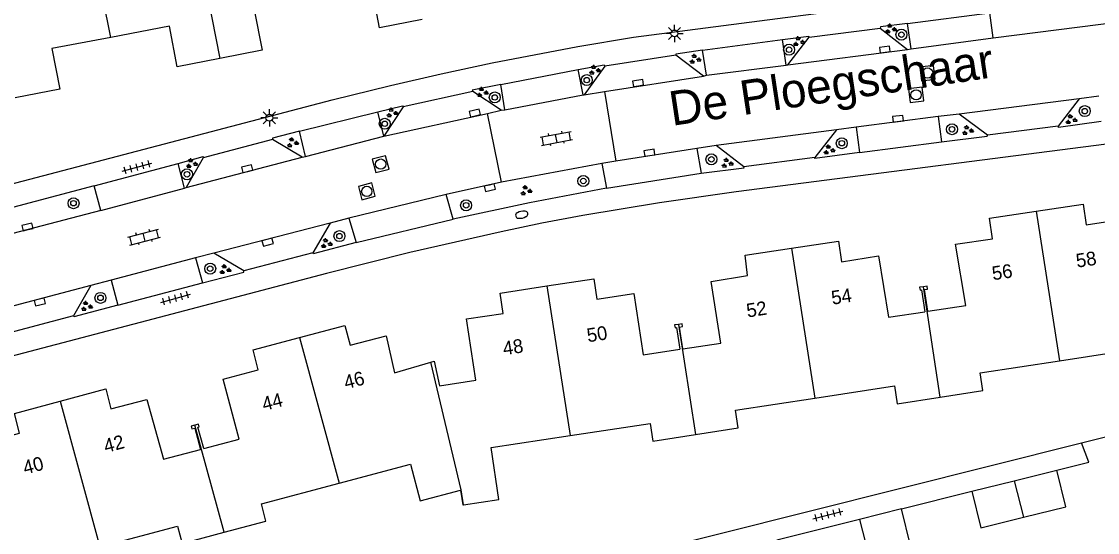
# Model space of a CAD drawing. Extents: x 137999 to 141000, y 397500 to 400501.
# Drawn here: x 138680.8 to 138759, y 400284.6 to 400321.7 of the extents above; entities that cross this region are included whole.
import ezdxf

# ---------------------------------------------------------------- set-up
doc = ezdxf.new("R2010")
doc.units = 0
for name, color, linetype in [('gg-afsc-erfafscheiding', 7, 'Continuous'), ('gg-anno-huisnummerreeks BGT', 7, 'Continuous'), ('gg-anno-openbare ruimte label', 7, 'Continuous'), ('gg-bbg-gedigitaliseerde bebouwing', 7, 'Continuous'), ('gg-bbg-gedigitaliseerde bijgebouw', 7, 'Continuous'), ('gg-bbg-hoofdgebouw', 7, 'Continuous'), ('gg-bbg-tussenscheiding', 7, 'Continuous'), ('gg-knt-verharding', 7, 'Continuous'), ('gg-knt-verharding nz', 7, 'Continuous'), ('gt-symb-boom', 7, 'Continuous'), ('gt-symb-brandkraan', 7, 'Continuous'), ('gt-symb-groenvak', 7, 'Continuous'), ('gt-symb-klinker verharding', 7, 'Continuous'), ('gt-symb-kolk', 7, 'Continuous'), ('gt-symb-lichtmast', 7, 'Continuous'), ('gt-symb-rioolschacht', 7, 'Continuous'), ('gt-symb-tegel verharding', 7, 'Continuous')]:
    doc.layers.add(name, color=color, linetype=linetype)

# ---------------------------------------------------------------- blocks, each defined once
blk = doc.blocks.new('gt0-GRVAK')
at = {"layer": 'gt-symb-groenvak'}
for p, q in [((-0.11, 0.189), (-0.228, 0.24)), ((-0.182, 0.153), (0.088, 0.153)), ((-0.091, 0.211), (-0.156, 0.322)), ((-0.047, 0.214), (-0.047, 0.393)), ((-0.004, 0.211), (0.061, 0.322)), ((0.015, 0.189), (0.133, 0.24)), ((0.262, -0.052), (0.197, 0.059)), ((0.305, -0.049), (0.305, 0.13)), ((0.349, -0.052), (0.414, 0.059)), ((-0.245, -0.228), (-0.363, -0.177)), ((-0.318, -0.264), (-0.047, -0.264)), ((-0.226, -0.206), (-0.291, -0.095)), ((-0.183, -0.203), (-0.183, -0.024)), ((-0.139, -0.206), (-0.074, -0.095)), ((-0.12, -0.228), (-0.002, -0.177)), ((0.243, -0.074), (0.125, -0.023)), ((0.17, -0.11), (0.441, -0.11)), ((0.368, -0.074), (0.486, -0.023))]:
    blk.add_line(p, q, dxfattribs=at)
blk = doc.blocks.new('gt0-BOOM')
at = {"layer": 'gt-symb-boom'}
for radius in [0.4, 0.2]:
    blk.add_circle((0, 0), radius, dxfattribs=at)
blk = doc.blocks.new('gt0-KOLK')
at = {"layer": 'gt-symb-kolk'}
blk.add_lwpolyline([(0, 0), (0.375, 0), (0.375, 0.4), (-0.375, 0.4), (-0.375, 0), (0, 0)], dxfattribs=at)
blk = doc.blocks.new('gt0-RS')
at = {"layer": 'gt-symb-rioolschacht'}
blk.add_lwpolyline([(-0.5, -0.5), (0.5, -0.5), (0.5, 0.5), (-0.5, 0.5)], close=True, dxfattribs=at)
blk.add_circle((0, 0), 0.375, dxfattribs=at)
blk = doc.blocks.new('gt0-LMAST')
at = {"layer": 'gt-symb-lichtmast'}
for p, q in [((-0.182, 0.173), (-0.447, 0.438)), ((-0.005, 0.246), (-0.005, 0.621)), ((0.172, 0.173), (0.437, 0.438)), ((-0.255, -0.004), (-0.63, -0.004)), ((-0.182, -0.181), (-0.447, -0.446)), ((-0.005, -0.254), (-0.005, -0.629)), ((0.437, -0.446), (0.172, -0.181)), ((0.245, -0.004), (0.62, -0.004))]:
    blk.add_line(p, q, dxfattribs=at)
blk.add_circle((-0.005, -0.004), 0.25, dxfattribs=at)
blk = doc.blocks.new('gt0-TEG1')
at = {"layer": 'gt-symb-tegel verharding'}
for p, q in [((-1.125, 0), (1.125, 0)), ((-0.9, -0.25), (-0.9, 0.25)), ((-0.45, -0.25), (-0.45, 0.25)), ((0, -0.25), (0, 0.25)), ((0.45, -0.25), (0.45, 0.25)), ((0.9, -0.25), (0.9, 0.25))]:
    blk.add_line(p, q, dxfattribs=at)
blk = doc.blocks.new('gt0-KL1')
at = {"layer": 'gt-symb-klinker verharding'}
for p, q in [((-1.15, 0.3), (1.15, 0.3)), ((-1, -0.3), (-1, 0.3)), ((-0.5, 0.3), (-0.5, 0.45)), ((0, -0.3), (0, 0.3)), ((0.5, 0.3), (0.5, 0.45)), ((1, -0.3), (1, 0.3)), ((-1.15, -0.3), (1.15, -0.3)), ((-0.5, -0.45), (-0.5, -0.3)), ((0.5, -0.45), (0.5, -0.3))]:
    blk.add_line(p, q, dxfattribs=at)
blk = doc.blocks.new('gt0-BR')
at = {"layer": 'gt-symb-brandkraan'}
for centre, radius, start, end in [((-0.244, 0), 0.206, 107.56694, 252.43307), ((0.599, -2.664), 3, 106.89205, 107.56694), ((0, -0.691), 0.938, 73.10799, 106.89205), ((-0.599, -2.664), 3, 72.43309, 73.10799), ((0.244, 0), 0.206, 287.56695, 72.43309), ((0.599, 2.664), 3, 252.43307, 253.10797), ((0, 0.691), 0.938, 253.10797, 286.89206), ((-0.599, 2.664), 3, 286.89206, 287.56695)]:
    blk.add_arc(centre, radius, start, end, dxfattribs=at)

msp = doc.modelspace()

# ---------------------------------------------------------------- linework, layer by layer
at = {"layer": 'gg-afsc-erfafscheiding'}
for p, q in [((138757.879, 400291.123), (138760.602, 400291.802)), ((138706.099, 400278.149), (138757.879, 400291.123)), ((138744.791, 400286.316), (138749.915, 400287.604))]:
    msp.add_line(p, q, dxfattribs=at)
msp.add_lwpolyline([(138756.085, 400289.132), (138758.426, 400289.718), (138757.879, 400291.123)], dxfattribs=at)
at = {"layer": 'gg-bbg-gedigitaliseerde bebouwing'}
for points in [[(138756.293, 400297.079), (138762.066, 400297.96), (138762.263, 400296.675), (138765.416, 400297.156), (138764.16, 400305.16)], [(138747.592, 400294.436), (138750.706, 400294.911), (138750.51, 400296.196), (138756.293, 400297.079)], [(138738.499, 400294.363), (138744.292, 400295.247), (138744.488, 400293.962), (138747.592, 400294.436)], [(138729.808, 400291.721), (138732.922, 400292.196), (138732.726, 400293.482), (138738.499, 400294.363)], [(138720.687, 400291.644), (138726.508, 400292.532), (138726.704, 400291.247), (138729.808, 400291.721)], [(138712.935, 400286.617), (138715.515, 400287.011), (138714.942, 400290.767), (138720.687, 400291.644)], [(138703.906, 400288.199), (138709.076, 400289.577), (138709.788, 400286.905), (138712.721, 400287.687), (138712.886, 400286.609), (138712.935, 400286.617)], [(138695.527, 400284.619), (138698.571, 400285.43), (138698.235, 400286.688), (138703.906, 400288.199)], [(138686.484, 400283.557), (138692.137, 400285.063), (138692.473, 400283.805), (138695.527, 400284.619)]]:
    msp.add_lwpolyline(points, dxfattribs=at)
at = {"layer": 'gg-bbg-gedigitaliseerde bijgebouw'}
for p, q in [((138752.997, 400288.367), (138756.085, 400289.132)), ((138749.915, 400287.604), (138752.997, 400288.367)), ((138744.791, 400286.316), (138741.746, 400285.556))]:
    msp.add_line(p, q, dxfattribs=at)
for points in [[(138753.657, 400285.707), (138756.744, 400286.472), (138756.085, 400289.132)], [(138749.915, 400287.604), (138750.57, 400284.943), (138753.657, 400285.707)], [(138742.417, 400282.9), (138745.454, 400283.658), (138744.791, 400286.316)], [(138741.746, 400285.556), (138735.718, 400284.052), (138736.66, 400281.257)]]:
    msp.add_lwpolyline(points, dxfattribs=at)
at = {"layer": 'gg-bbg-hoofdgebouw'}
for points in [[(138709.933, 400321.863), (138706.829, 400321.27), (138706.266, 400324.216), (138701.997, 400323.398)], [(138701.997, 400323.398), (138697.725, 400322.579), (138698.292, 400319.633), (138695.205, 400319.039)], [(138695.205, 400319.039), (138692.112, 400318.444), (138691.545, 400321.39), (138687.28, 400320.575)], [(138687.28, 400320.575), (138683.007, 400319.759), (138683.571, 400316.813), (138680.332, 400316.193)], [(138754.583, 400307.944), (138758.005, 400308.458), (138758.211, 400306.955), (138760.889, 400307.371), (138761.574, 400302.962), (138764.092, 400303.387), (138763.85, 400305.124), (138764.16, 400305.16)], [(138746.711, 400300.676), (138749.479, 400301.098), (138748.721, 400305.554), (138751.401, 400305.947), (138751.189, 400307.435), (138754.583, 400307.944)], [(138736.795, 400305.252), (138740.207, 400305.765), (138740.436, 400304.26), (138743.112, 400304.699), (138743.844, 400300.239), (138746.484, 400300.641)], [(138728.891, 400297.945), (138731.659, 400298.368), (138730.94, 400302.831), (138733.589, 400303.276), (138733.413, 400304.744), (138736.795, 400305.252)], [(138719.006, 400302.511), (138722.416, 400303.038), (138722.629, 400301.554), (138725.322, 400301.972), (138726.015, 400297.505), (138728.664, 400297.91)], [(138710.569, 400296.978), (138710.799, 400297.045), (138711.199, 400295.269), (138713.829, 400295.665), (138713.16, 400300.115), (138715.822, 400300.515), (138715.609, 400301.986), (138719.006, 400302.511)], [(138746.381, 400302.457), (138746.112, 400302.416), (138746.144, 400302.208), (138746.242, 400302.223), (138746.484, 400300.641)], [(138746.711, 400300.676), (138746.47, 400302.258), (138746.687, 400302.291), (138746.656, 400302.499), (138746.381, 400302.457)], [(138701.014, 400298.763), (138704.318, 400299.638), (138704.702, 400298.201), (138707.321, 400298.902), (138707.908, 400296.206), (138710.569, 400296.978)], [(138728.567, 400299.726), (138728.292, 400299.684), (138728.324, 400299.477), (138728.423, 400299.492), (138728.664, 400297.91)], [(138728.891, 400297.945), (138728.65, 400299.527), (138728.868, 400299.56), (138728.836, 400299.767), (138728.567, 400299.726)], [(138694.042, 400290.702), (138696.624, 400291.381), (138695.447, 400295.734), (138698.011, 400296.422), (138697.644, 400297.871), (138701.014, 400298.763)], [(138683.596, 400294.143), (138686.915, 400295.03), (138687.3, 400293.58), (138689.909, 400294.277), (138691.111, 400289.931), (138693.819, 400290.643)], [(138678.739, 400288.529), (138678.038, 400291.124), (138680.645, 400291.828), (138680.276, 400293.256), (138683.596, 400294.143)], [(138693.393, 400292.402), (138693.136, 400292.332), (138693.19, 400292.131), (138693.402, 400292.188), (138693.819, 400290.643)], [(138694.042, 400290.702), (138693.625, 400292.247), (138693.722, 400292.273), (138693.667, 400292.476), (138693.393, 400292.402)]]:
    msp.add_lwpolyline(points, dxfattribs=at)
at = {"layer": 'gg-bbg-tussenscheiding'}
for p, q in [((138693.214, 400329.228), (138695.205, 400319.039)), ((138687.28, 400320.575), (138685.857, 400327.82)), ((138754.583, 400307.944), (138756.293, 400297.079)), ((138736.795, 400305.252), (138738.499, 400294.363)), ((138719.006, 400302.511), (138720.687, 400291.644)), ((138747.592, 400294.436), (138746.381, 400302.457)), ((138728.567, 400299.726), (138729.808, 400291.721)), ((138701.014, 400298.763), (138703.906, 400288.199)), ((138683.596, 400294.143), (138686.484, 400283.557)), ((138695.527, 400284.619), (138693.393, 400292.402)), ((138752.997, 400288.367), (138753.657, 400285.707)), ((138741.746, 400285.556), (138742.417, 400282.9))]:
    msp.add_line(p, q, dxfattribs=at)
msp.add_lwpolyline([(138712.935, 400286.617), (138712.769, 400287.7), (138710.569, 400296.978)], dxfattribs=at)
at = {"layer": 'gg-knt-verharding'}
for p, q in [((138751.459, 400320.532), (138775.242, 400323.56)), ((138751.459, 400320.532), (138751.22, 400322.365)), ((138745.494, 400319.733), (138745.224, 400321.584)), ((138736.529, 400318.567), (138738.081, 400320.591)), ((138738.081, 400320.591), (138743.239, 400321.241)), ((138743.239, 400321.241), (138745.223, 400319.704)), ((138736.411, 400318.556), (138736.148, 400320.425)), ((138745.494, 400319.733), (138751.459, 400320.532)), ((138728.377, 400319.28), (138723.212, 400318.492)), ((138730.391, 400317.767), (138728.377, 400319.28)), ((138730.602, 400317.817), (138730.315, 400319.641)), ((138745.223, 400319.704), (138745.494, 400319.733)), ((138721.649, 400316.406), (138721.276, 400318.243)), ((138723.212, 400318.492), (138721.719, 400316.407)), ((138730.602, 400317.817), (138736.411, 400318.556)), ((138736.411, 400318.556), (138736.529, 400318.567)), ((138730.391, 400317.767), (138730.602, 400317.817)), ((138713.614, 400316.649), (138708.555, 400315.525)), ((138715.683, 400315.274), (138713.614, 400316.649)), ((138715.951, 400315.32), (138715.644, 400317.142)), ((138721.719, 400316.407), (138723.2, 400316.652)), ((138723.2, 400316.652), (138724.014, 400311.578)), ((138715.951, 400315.32), (138721.649, 400316.406)), ((138721.649, 400316.406), (138721.719, 400316.407)), ((138757.723, 400316.106), (138756.175, 400314.111)), ((138759.138, 400316.3), (138757.723, 400316.106)), ((138707.151, 400313.387), (138706.7, 400315.155)), ((138708.555, 400315.525), (138707.151, 400313.387)), ((138714.674, 400315.051), (138715.683, 400315.274)), ((138715.683, 400315.274), (138715.951, 400315.32)), ((138715.71, 400310.047), (138714.674, 400315.051)), ((138747.468, 400314.813), (138741.496, 400314.047)), ((138748.989, 400315.001), (138747.468, 400314.813)), ((138747.468, 400314.813), (138747.708, 400312.973)), ((138751.034, 400313.465), (138748.989, 400315.001)), ((138701.437, 400311.929), (138701.017, 400313.76)), ((138740.062, 400313.856), (138738.479, 400311.853)), ((138741.496, 400314.047), (138740.062, 400313.856)), ((138741.496, 400314.047), (138741.725, 400312.206)), ((138756.175, 400314.111), (138751.034, 400313.465)), ((138699.036, 400313.152), (138694.016, 400311.821)), ((138701.206, 400311.869), (138699.036, 400313.152)), ((138701.437, 400311.929), (138707.151, 400313.387)), ((138729.911, 400312.509), (138724.014, 400311.578)), ((138731.302, 400312.715), (138729.911, 400312.509)), ((138729.911, 400312.509), (138730.217, 400310.704)), ((138733.326, 400311.165), (138731.302, 400312.715)), ((138692.656, 400309.619), (138692.198, 400311.418)), ((138694.016, 400311.821), (138692.763, 400309.671)), ((138701.206, 400311.869), (138701.437, 400311.929)), ((138723.007, 400311.419), (138715.71, 400310.047)), ((138724.014, 400311.578), (138723.007, 400311.419)), ((138723.007, 400311.419), (138723.335, 400309.607)), ((138738.479, 400311.853), (138733.326, 400311.165)), ((138686.082, 400309.78), (138655.55, 400301.747)), ((138686.563, 400307.994), (138686.082, 400309.78)), ((138686.563, 400307.994), (138692.656, 400309.619)), ((138692.656, 400309.619), (138692.763, 400309.671)), ((138715.71, 400310.047), (138711.676, 400309.15)), ((138711.676, 400309.15), (138704.597, 400307.429)), ((138712.186, 400307.358), (138711.676, 400309.15)), ((138686.563, 400307.994), (138658.251, 400300.58)), ((138704.597, 400307.429), (138703.238, 400307.072)), ((138704.597, 400307.429), (138705.129, 400305.675)), ((138703.238, 400307.072), (138701.978, 400304.914)), ((138701.978, 400304.914), (138696.959, 400303.611)), ((138693.451, 400304.548), (138687.32, 400302.928)), ((138694.792, 400304.885), (138693.451, 400304.548)), ((138693.451, 400304.548), (138693.949, 400302.75)), ((138696.959, 400303.611), (138694.792, 400304.885)), ((138687.32, 400302.928), (138685.837, 400302.536)), ((138687.32, 400302.928), (138687.793, 400301.13)), ((138685.837, 400302.536), (138684.569, 400300.35)), ((138684.569, 400300.35), (138679.552, 400299.018))]:
    msp.add_line(p, q, dxfattribs=at)
for points in [[(138679.917, 400309.881), (138703.377, 400316.035), (138707.639, 400317.076), (138711.322, 400317.924), (138715.017, 400318.721), (138721.255, 400319.915), (138725.306, 400320.577), (138755.405, 400324.517)], [(138745.224, 400321.584), (138743.257, 400321.346), (138743.239, 400321.241)], [(138736.148, 400320.425), (138738.047, 400320.658), (138738.081, 400320.591)], [(138730.315, 400319.641), (138728.371, 400319.347), (138728.377, 400319.28)], [(138721.276, 400318.243), (138723.169, 400318.573), (138723.212, 400318.492)], [(138715.644, 400317.142), (138713.573, 400316.748), (138713.614, 400316.649)], [(138706.7, 400315.155), (138708.513, 400315.593), (138708.555, 400315.525)], [(138759.324, 400314.458), (138756.217, 400314.029), (138756.175, 400314.111)], [(138701.017, 400313.76), (138699.047, 400313.24), (138699.036, 400313.152)], [(138762.893, 400313.235), (138732.76, 400309.359), (138727.185, 400308.546), (138721.623, 400307.643), (138718.638, 400307.074), (138715.665, 400306.443), (138709.046, 400304.95), (138702.966, 400303.411), (138657.491, 400291.489), (138655.284, 400290.721)], [(138747.708, 400312.973), (138751.026, 400313.392), (138751.034, 400313.465)], [(138741.725, 400312.206), (138738.492, 400311.779), (138738.479, 400311.853)], [(138692.198, 400311.418), (138694.01, 400311.907), (138694.016, 400311.821)], [(138730.217, 400310.704), (138733.342, 400311.086), (138733.326, 400311.165)], [(138723.335, 400309.607), (138717.746, 400308.552), (138712.186, 400307.358)], [(138705.129, 400305.675), (138701.996, 400304.853), (138701.978, 400304.914)], [(138693.949, 400302.75), (138696.957, 400303.509), (138696.959, 400303.611)], [(138687.793, 400301.13), (138684.59, 400300.263), (138684.569, 400300.35)]]:
    msp.add_lwpolyline(points, dxfattribs=at)
at = {"layer": 'gg-knt-verharding nz'}
for p, q in [((138745.224, 400321.584), (138751.22, 400322.365)), ((138730.315, 400319.641), (138736.148, 400320.425)), ((138736.529, 400318.567), (138745.223, 400319.704)), ((138715.644, 400317.142), (138721.276, 400318.243)), ((138723.2, 400316.652), (138730.391, 400317.767)), ((138757.723, 400316.106), (138748.989, 400315.001)), ((138701.017, 400313.76), (138706.7, 400315.155)), ((138707.151, 400313.387), (138714.674, 400315.051)), ((138740.062, 400313.856), (138731.302, 400312.715)), ((138741.725, 400312.206), (138747.708, 400312.973)), ((138686.082, 400309.78), (138692.198, 400311.418)), ((138692.763, 400309.671), (138701.206, 400311.869)), ((138723.335, 400309.607), (138730.217, 400310.704)), ((138705.129, 400305.675), (138712.186, 400307.358)), ((138703.238, 400307.072), (138694.792, 400304.885)), ((138687.793, 400301.13), (138693.949, 400302.75)), ((138685.837, 400302.536), (138677.351, 400300.3))]:
    msp.add_line(p, q, dxfattribs=at)

# ---------------------------------------------------------------- block references
at = {"layer": 'gt-symb-boom'}
for p in [(138744.788, 400320.771), (138736.619, 400319.676), (138721.904, 400317.47), (138715.213, 400316.211), (138758.122, 400315.215), (138707.211, 400314.295), (138748.468, 400313.898), (138740.451, 400312.883), (138730.967, 400311.716), (138692.833, 400310.628), (138721.652, 400310.136), (138684.575, 400308.524), (138713.129, 400308.376), (138703.916, 400306.135), (138694.515, 400303.771), (138686.537, 400301.649)]:
    msp.add_blockref('gt0-BOOM', p, dxfattribs=at)
at = {"layer": 'gt-symb-brandkraan', "rotation": 12.646853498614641}
msp.add_blockref('gt0-BR', (138717.171, 400307.692), dxfattribs=at)
at = {"layer": 'gt-symb-groenvak'}
for p in [(138743.982, 400321.18), (138737.31, 400320.266), (138729.768, 400318.99), (138722.455, 400318.195), (138714.294, 400316.578), (138707.723, 400315.093), (138757.115, 400314.599), (138749.584, 400313.812), (138700.49, 400312.918), (138739.513, 400312.395), (138693.148, 400311.404), (138732.1, 400311.435), (138717.473, 400309.433), (138702.952, 400305.595), (138695.588, 400303.696), (138685.512, 400301.029)]:
    msp.add_blockref('gt0-GRVAK', p, dxfattribs=at)
at = {"layer": 'gt-symb-klinker verharding'}
for p, rotation in [((138719.688, 400313.234), 10.60205829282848), ((138689.709, 400306.063), 14.536509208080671)]:
    msp.add_blockref('gt0-KL1', p, dxfattribs=dict(at, rotation=rotation))
at = {"layer": 'gt-symb-kolk'}
for p, rotation in [((138743.605, 400319.492), 7.238726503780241), ((138725.668, 400317.059), 9.377579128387), ((138713.809, 400314.882), 12.646853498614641), ((138744.555, 400314.461), 6.890548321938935), ((138726.492, 400311.991), 8.624228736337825), ((138697.251, 400310.84), 14.591956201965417), ((138714.808, 400309.847), -167.64517308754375), ((138681.286, 400306.605), 14.717311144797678), ((138698.646, 400305.883), -165.57446821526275), ((138682.075, 400301.543), -165.28268885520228)]:
    msp.add_blockref('gt0-KOLK', p, dxfattribs=dict(at, rotation=rotation))
at = {"layer": 'gt-symb-lichtmast'}
for p in [(138728.283, 400320.863), (138698.825, 400314.733)]:
    msp.add_blockref('gt0-LMAST', p, dxfattribs=at)
at = {"layer": 'gt-symb-rioolschacht'}
for p, rotation in [((138746.691, 400317.983), -83.10945167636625), ((138745.849, 400316.399), -83.1094516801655), ((138706.914, 400311.366), 14.481034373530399), ((138705.904, 400309.387), 14.481034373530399)]:
    msp.add_blockref('gt0-RS', p, dxfattribs=dict(at, rotation=rotation))
at = {"layer": 'gt-symb-tegel verharding'}
for p, rotation in [((138689.194, 400311.141), 15.441224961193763), ((138692.003, 400301.619), 15.425970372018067), ((138739.445, 400285.885), 14.370001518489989)]:
    msp.add_blockref('gt0-TEG1', p, dxfattribs=dict(at, rotation=rotation))

# ---------------------------------------------------------------- texts
at = {"layer": 'gg-anno-huisnummerreeks BGT'}
for s, rotation, p in [('58', 8.6, (138757.559, 400303.84)), ('56', 8.5, (138751.448, 400302.924)), ('54', 8.6, (138739.763, 400301.148)), ('52', 8.6, (138733.591, 400300.22)), ('50', 8.8, (138721.989, 400298.418)), ('48', 8.8, (138715.877, 400297.474)), ('46', 14.8, (138704.388, 400295.003)), ('44', 14.8, (138698.435, 400293.426)), ('42', 15, (138686.925, 400290.374)), ('40', 15, (138681.051, 400288.805))]:
    msp.add_text(s, height=1, rotation=rotation, dxfattribs=at).set_placement(p)
at = {"layer": 'gg-anno-openbare ruimte label'}
msp.add_text('De Ploegschaar', height=2.5, rotation=8.6, dxfattribs=at).set_placement((138728.103, 400314.14))

doc.saveas('drawing.dxf')
